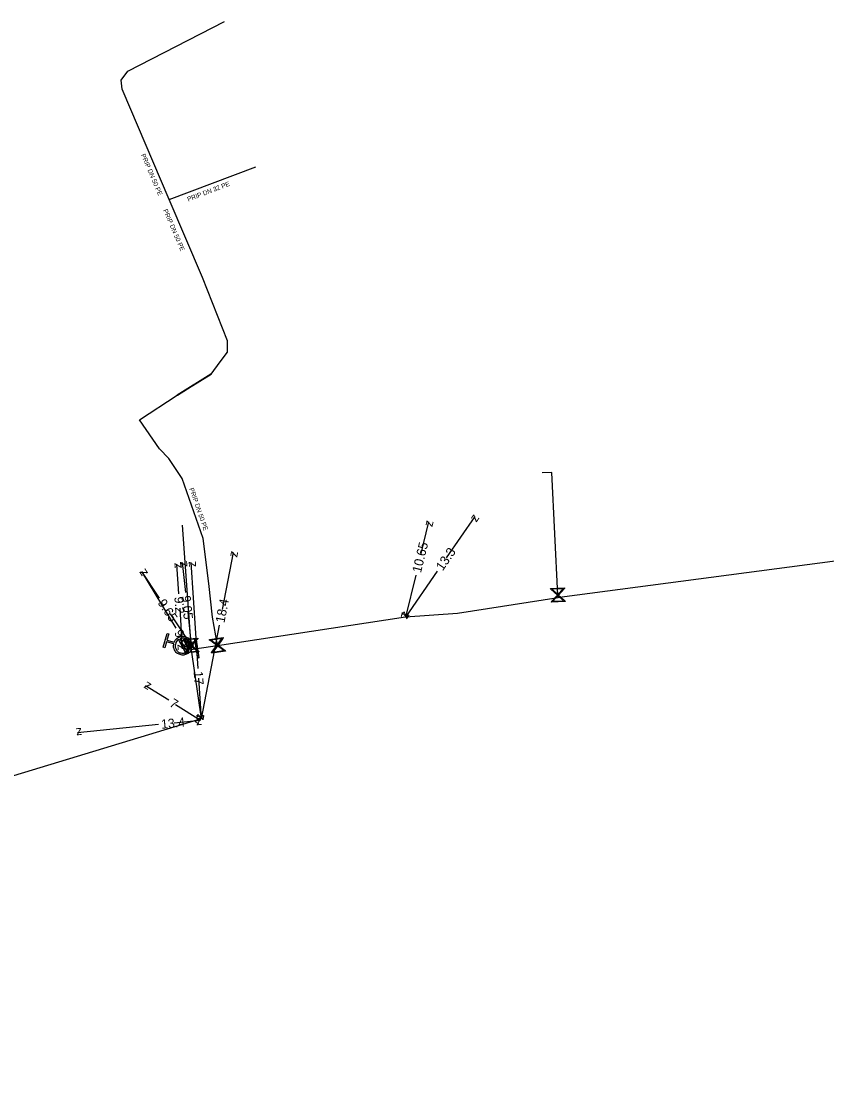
# Model space of a CAD drawing. Extents: x -643842 to -636370, y -1119190 to -1110210.
# Drawn here: x -642108.9 to -642021.5, y -1111830.8 to -1111714.6 of the extents above; entities that cross this region are included whole.
import ezdxf

# ---------------------------------------------------------------- set-up
doc = ezdxf.new("R2010")
doc.units = 0
for name, color, linetype in [('22', 7, 'Continuous'), ('Default', 7, 'Continuous'), ('Level 10', 7, 'Continuous'), ('Level 16', 7, 'Continuous'), ('Level 21', 7, 'Continuous'), ('Level 23', 7, 'Continuous'), ('Level 29', 7, 'Continuous'), ('Level 30', 7, 'Continuous'), ('Level 33', 7, 'Continuous')]:
    doc.layers.add(name, color=color, linetype=linetype)

msp = doc.modelspace()

# ---------------------------------------------------------------- linework, layer by layer
at = {"layer": 'Default'}
for points in [[(-642092.29, -1111781.97), (-642092.16, -1111781.64), (-642091.84, -1111781.46), (-642091.47, -1111781.27), (-642091.07, -1111781.39), (-642090.68, -1111781.51), (-642090.48, -1111781.88), (-642090.29, -1111782.24), (-642090.41, -1111782.64), (-642090.53, -1111783.03), (-642090.89, -1111783.23), (-642091.25, -1111783.42), (-642091.65, -1111783.31), (-642092.05, -1111783.18), (-642092.25, -1111782.82), (-642092.42, -1111782.5), (-642092.34, -1111782.15)], [(-642091.83, -1111781.68), (-642092.06, -1111781.83), (-642092.14, -1111782.11), (-642092.24, -1111782.44), (-642092.08, -1111782.73), (-642091.92, -1111783.03), (-642091.6, -1111783.13), (-642091.32, -1111783.21), (-642091.06, -1111783.1)], [(-642090.9, -1111783.02), (-642090.67, -1111782.86), (-642090.59, -1111782.58), (-642090.49, -1111782.26), (-642090.65, -1111781.97), (-642090.81, -1111781.67), (-642091.13, -1111781.57), (-642091.41, -1111781.49), (-642091.67, -1111781.59)]]:
    msp.add_open_spline(points, degree=3, dxfattribs=at)
at = {"layer": 'Level 10'}
for points in [[(-642062.76, -1111772.82), (-642059.64, -1111768.31)], [(-642065.54, -1111772.48), (-642064.66, -1111768.91)], [(-642087.07, -1111778.42), (-642085.87, -1111772.22)], [(-642093.89, -1111777.18), (-642095.81, -1111774.31)], [(-642092.08, -1111780.45), (-642095.81, -1111774.31)], [(-642091.8, -1111776.72), (-642092, -1111773.49)], [(-642091.05, -1111776.59), (-642091.4, -1111773.33)], [(-642089.71, -1111784.81), (-642090.45, -1111773.32)], [(-642063.75, -1111774.25), (-642067.2, -1111779.25)], [(-642066.08, -1111774.68), (-642067.2, -1111779.25)], [(-642092.75, -1111778.88), (-642090.44, -1111782.33)], [(-642091.7, -1111778.29), (-642091.42, -1111782.67)], [(-642090.83, -1111778.66), (-642090.44, -1111782.33)], [(-642087.4, -1111780.13), (-642089.36, -1111790.28)], [(-642091.24, -1111781.82), (-642090.82, -1111782.51)], [(-642089.65, -1111785.86), (-642089.36, -1111790.28)], [(-642092.89, -1111788.27), (-642095.4, -1111786.7)], [(-642092.14, -1111788.74), (-642089.46, -1111790.41)], [(-642092.29, -1111790.73), (-642089.46, -1111790.44)], [(-642094.02, -1111790.91), (-642102.79, -1111791.8)]]:
    msp.add_lwpolyline(points, dxfattribs=at)
at = {"layer": 'Level 16'}
for points in [[(-642049.86, -1111777.56), (-642051.36, -1111777.64), (-642051.37, -1111777.57), (-642051.28, -1111777.48), (-642050.71, -1111776.85), (-642051.43, -1111776.2), (-642051.44, -1111776.14), (-642049.94, -1111776.06), (-642049.93, -1111776.13), (-642050.59, -1111776.85), (-642049.97, -1111777.41), (-642049.87, -1111777.5), (-642049.86, -1111777.56)], [(-642051.28, -1111776.22), (-642050.65, -1111776.79), (-642050.09, -1111776.17), (-642051.28, -1111776.22)], [(-642050.03, -1111777.48), (-642050.65, -1111776.91), (-642051.21, -1111777.53), (-642050.03, -1111777.48)], [(-642089.64, -1111783.02), (-642091.14, -1111783.13), (-642091.14, -1111783.07), (-642091.05, -1111782.97), (-642090.5, -1111782.34), (-642091.24, -1111781.7), (-642091.24, -1111781.64), (-642089.75, -1111781.53), (-642089.74, -1111781.59), (-642090.38, -1111782.33), (-642089.74, -1111782.88), (-642089.64, -1111782.96), (-642089.64, -1111783.02)], [(-642091.09, -1111781.72), (-642090.45, -1111782.27), (-642089.9, -1111781.63), (-642091.09, -1111781.72)], [(-642090.56, -1111781.81), (-642090.99, -1111783.24), (-642091.08, -1111783.22), (-642090.65, -1111781.78), (-642090.56, -1111781.81)], [(-642089.8, -1111782.94), (-642090.44, -1111782.39), (-642090.98, -1111783.03), (-642089.8, -1111782.94)], [(-642089.92, -1111781.7), (-642089.62, -1111783.68), (-642089.75, -1111783.7), (-642090.05, -1111781.72), (-642089.92, -1111781.7)], [(-642088.46, -1111781.67), (-642086.97, -1111781.44), (-642086.96, -1111781.51), (-642087.04, -1111781.61), (-642087.54, -1111782.29), (-642086.75, -1111782.86), (-642086.74, -1111782.93), (-642088.23, -1111783.16), (-642088.24, -1111783.09), (-642087.66, -1111782.31), (-642088.34, -1111781.81), (-642088.45, -1111781.74), (-642088.46, -1111781.67)], [(-642088.29, -1111781.74), (-642087.61, -1111782.24), (-642087.12, -1111781.56), (-642088.29, -1111781.74)], [(-642086.91, -1111782.86), (-642087.59, -1111782.36), (-642088.09, -1111783.04), (-642086.91, -1111782.86)]]:
    msp.add_lwpolyline(points, dxfattribs=at)
at = {"layer": 'Level 21'}
msp.add_lwpolyline([(-641936.91, -1111762.15), (-642050.47, -1111777.12), (-642050.64, -1111777.16), (-642061.56, -1111778.84), (-642067.2, -1111779.25), (-642087.59, -1111782.35), (-642089.83, -1111782.7), (-642090.47, -1111782.79), (-642089.36, -1111790.28), (-642130.98, -1111802.89), (-642142, -1111808.8), (-642146.74, -1111810.75), (-642154.53, -1111814.75), (-642177.37, -1111830.83)], dxfattribs=at)
at = {"layer": 'Level 23'}
for points in [[(-642087.59, -1111782.35), (-642087.6, -1111782.3), (-642088.14, -1111779.24), (-642088.53, -1111775.6), (-642089.16, -1111770.71), (-642091.42, -1111764.19), (-642092.87, -1111762.05), (-642093.89, -1111760.98), (-642096.07, -1111757.84), (-642091.96, -1111755.17), (-642088.29, -1111752.87), (-642087.3, -1111751.54), (-642086.51, -1111750.48), (-642086.51, -1111749.28), (-642089.21, -1111742.39), (-642092.83, -1111733.94), (-642097.95, -1111721.97), (-642098.04, -1111720.99), (-642097.33, -1111720.01), (-642086.83, -1111714.61)], [(-642092.83, -1111733.94), (-642083.45, -1111730.37)], [(-642050.64, -1111777.16), (-642050.65, -1111776.85), (-642051.31, -1111763.56), (-642052.37, -1111763.6)], [(-642090.44, -1111782.33), (-642091.39, -1111769.27)], [(-642090.82, -1111782.51), (-642091.36, -1111782.35)], [(-642090.47, -1111782.79), (-642090.82, -1111782.51)], [(-642090.47, -1111782.79), (-642090.44, -1111782.33)]]:
    msp.add_lwpolyline(points, dxfattribs=at)
at = {"layer": 'Level 29'}
for points in [[(-642091.98, -1111755.14), (-642088.31, -1111752.84)], [(-642088.27, -1111752.9), (-642091.94, -1111755.2)]]:
    msp.add_lwpolyline(points, dxfattribs=at)
at = {"layer": 'Level 30'}
msp.add_lwpolyline([(-642091.96, -1111755.17), (-642088.29, -1111752.87)], dxfattribs=at)
at = {"layer": 'Level 33'}
for points in [[(-642092.34, -1111782.15), (-642093.13, -1111781.91), (-642093.33, -1111782.57), (-642093.5, -1111782.52), (-642093.05, -1111781.02), (-642092.88, -1111781.07), (-642093.08, -1111781.73), (-642092.29, -1111781.97)], [(-642091.06, -1111783.1), (-642091.83, -1111781.68)], [(-642091.67, -1111781.59), (-642090.9, -1111783.02)]]:
    msp.add_lwpolyline(points, dxfattribs=at)

# ---------------------------------------------------------------- texts
at = {"layer": '22'}
for s, rotation, p in [('PRIP DN 50 PE', 293.1581, (-642095.92, -1111729.09)), ('PRIP DN 32 PE', 20.8367, (-642090.77, -1111734.16)), ('PRIP DN 50 PE', 293.1904, (-642093.51, -1111735.1)), ('PRIP DN 50 PE', 289.1176, (-642090.67, -1111765.31))]:
    msp.add_text(s, height=0.5, rotation=rotation, dxfattribs=at).set_placement(p)
at = {"layer": 'Level 10'}
for s, rotation, p in [('z', 55.3623, (-642059.51, -1111769.01)), ('z', 76.2065, (-642064.29, -1111769.51)), ('10.65', 76.2065, (-642065.52, -1111774.5)), ('13.3', 55.3623, (-642063.16, -1111774.29)), ('z', 96.0829, (-642090.85, -1111773.77)), ('z', 93.6661, (-642089.92, -1111773.79)), ('z', 79.0565, (-642085.47, -1111772.81)), ('z', 123.8037, (-642095.12, -1111774.45)), ('z', 121.3189, (-642095.12, -1111774.48)), ('z', 93.6148, (-642091.47, -1111773.95)), ('9.65', 303.8037, (-642094.14, -1111777.7)), ('9.2', 273.6148, (-642092.28, -1111777.05)), ('9.05', 276.0829, (-642091.52, -1111776.95)), ('18.4', 79.0565, (-642086.85, -1111779.93)), ('z', 256.2065, (-642067.57, -1111778.65)), ('z', 235.3623, (-642067.33, -1111778.56)), ('9.6', 301.319, (-642092.35, -1111780.96)), ('z', 273.6148, (-642091.95, -1111782.2)), ('z', 301.3189, (-642091.51, -1111782.34)), ('z', 303.8037, (-642091.13, -1111782.19)), ('z', 276.0829, (-642090.99, -1111781.88)), ('17', 273.6661, (-642090.19, -1111785.14)), ('z', 147.9764, (-642094.71, -1111786.54)), ('7', 327.9764, (-642092.9, -1111788.85)), ('13.4', 5.8021, (-642093.67, -1111791.37)), ('z', 327.9764, (-642090.15, -1111790.57)), ('z', 5.8021, (-642089.9, -1111790.99)), ('z', 273.6661, (-642089.89, -1111789.82)), ('z', 259.0565, (-642089.76, -1111789.7)), ('z', 185.802, (-642102.35, -1111791.25))]:
    msp.add_text(s, height=1, rotation=rotation, dxfattribs=at).set_placement(p)

doc.saveas('drawing.dxf')
